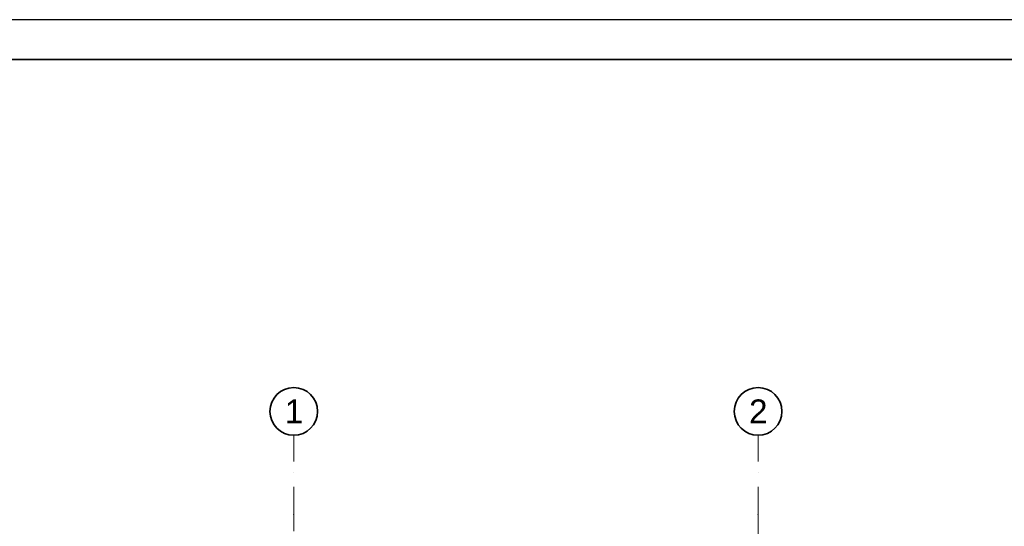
# Model space of a CAD drawing. Header units: millimetres. Extents: x -148444 to 51443, y -4810 to 453290.
# Tile 539 of 551: x 6290 to 18675, y 446917 to 453290. Entities that reach past the tile are written whole.
import ezdxf

# ---------------------------------------------------------------- set-up
doc = ezdxf.new("R2010")
doc.units = ezdxf.units.MM
doc.linetypes.add('Kropki i Kreski', pattern=[6.702778, 3.527778, -1.763889, 0, -1.411111])
doc.layers.add('CP_FRREF', color=251, linetype='Continuous', lineweight=35)
doc.layers.add('CP_LINENORM', color=253, linetype='Continuous')
doc.layers.add('Konstrukcja - Siatka mod', color=8, linetype='Continuous')
doc.styles.add('STYL_AUTOMATYCZNY_1', font='arial.ttf')

msp = doc.modelspace()

# ---------------------------------------------------------------- linework, layer by layer
at = {"layer": 'CP_FRREF'}
msp.add_line((50943, 452790), (-2057, 452790), dxfattribs=at)
at = {"layer": 'CP_LINENORM', "linetype": 'Continuous'}
msp.add_line((51443, 453290), (-3557, 453290), dxfattribs=at)
at = {"layer": 'Konstrukcja - Siatka mod', "color": 8, "linetype": 'Kropki i Kreski', "lineweight": 13, "ltscale": 100}
for p, q in [((9738, 447063), (9738, 448063)), ((15578, 447063), (15578, 448063)), ((9738, 430098), (9738, 447063)), ((15578, 447063), (15578, 430098))]:
    msp.add_line(p, q, dxfattribs=at)
at = {"layer": 'Konstrukcja - Siatka mod', "color": 8, "linetype": 'Continuous', "lineweight": 35, "ltscale": 100}
for centre in [(9738, 448363), (15578, 448363)]:
    msp.add_circle(centre, 300, dxfattribs=at)
at = {"layer": 'Konstrukcja - Siatka mod', "color": 8, "linetype": 'Kropki i Kreski', "lineweight": 13, "ltscale": 100}
for p in [(9738, 447063), (9738, 447063), (15578, 447063), (15578, 447063)]:
    msp.add_point(p, dxfattribs=at)

# ---------------------------------------------------------------- texts
at = {"layer": 'Konstrukcja - Siatka mod', "color": 8, "linetype": 'Continuous', "lineweight": 13, "char_height": 300, "attachment_point": 1, "style": 'STYL_AUTOMATYCZNY_1'}
for s, insert in [('\\A1;{\\pql;\\pt0;\\fArial|b0|i0|c238|p0;\\W1.000000;1}', (9624, 448513)), ('\\A1;{\\pql;\\pt0;\\fArial|b0|i0|c238|p0;\\W1.000000;2}', (15464, 448513))]:
    msp.add_mtext(s, dxfattribs=dict(at, insert=insert))

doc.saveas('drawing.dxf')
